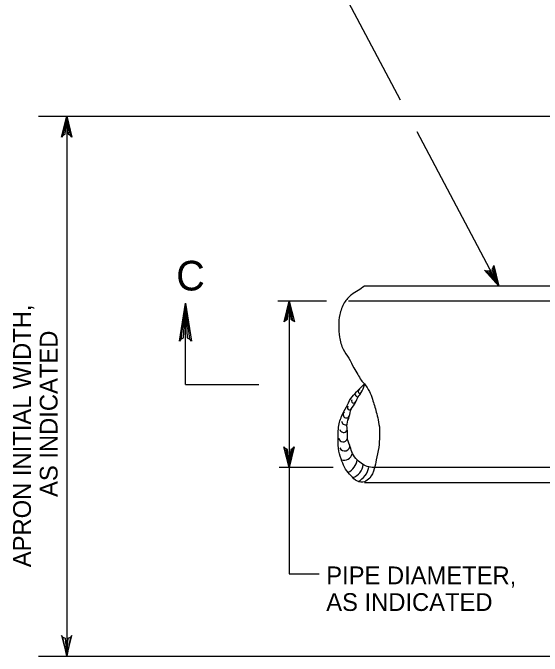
# Model space of a CAD drawing. Extents: x 636183 to 639890, y 299162 to 300538.
# Drawn here: x 638585.2 to 638674.5, y 299719.4 to 299828 of the extents above; entities that cross this region are included whole.
import ezdxf

# ---------------------------------------------------------------- set-up
doc = ezdxf.new("R2010")
doc.units = 0
doc.layers.add('Default', color=7, linetype='Continuous')

msp = doc.modelspace()

# ---------------------------------------------------------------- linework, layer by layer
at = {"layer": 'Default'}
for p, q in [((638589.5, 299810.53), (638710.91, 299810.53)), ((638594.26, 299810.53), (638594.26, 299719.44)), ((638681.48, 299781.87), (638644.52, 299781.87)), ((638638.1, 299779.32), (638629.92, 299779.32)), ((638631.84, 299779.32), (638631.84, 299751.25)), ((638689.13, 299779.32), (638641.84, 299779.32)), ((638614.32, 299765.29), (638614.32, 299779.02)), ((638614.32, 299765.29), (638626.69, 299765.29)), ((638639.27, 299751.25), (638630.15, 299751.25)), ((638631.84, 299751.25), (638631.84, 299733.34)), ((638689.13, 299751.25), (638646.39, 299751.25)), ((638681.48, 299748.7), (638644.52, 299748.7)), ((638631.84, 299733.34), (638636.89, 299733.34)), ((638589.5, 299719.44), (638710.91, 299719.44))]:
    msp.add_line(p, q, dxfattribs=at)
for points in [[(638650.62, 299813.22), (638638.47, 299836.17)], [(638593.61, 299807.3), (638593.39, 299807.03), (638594.26, 299810.53), (638593.61, 299807.3), (638593.98, 299807.49), (638594.26, 299810.53), (638594.51, 299807.5), (638594.88, 299807.31), (638594.26, 299810.53), (638595.13, 299807.03), (638594.88, 299807.31)], [(638667.21, 299781.87), (638653.43, 299807.9)], [(638666.28, 299785.03), (638666.35, 299785.37), (638667.21, 299781.87), (638666.28, 299785.03), (638666.04, 299784.68), (638667.21, 299781.87), (638665.58, 299784.44), (638665.16, 299784.42), (638667.21, 299781.87), (638664.8, 299784.56), (638665.16, 299784.42)], [(638631.19, 299776.09), (638630.97, 299775.82), (638631.84, 299779.32), (638631.19, 299776.09), (638631.56, 299776.28), (638631.84, 299779.32), (638632.09, 299776.29), (638632.46, 299776.1), (638631.84, 299779.32), (638632.71, 299775.82), (638632.46, 299776.1)], [(638613.55, 299772.92), (638613.99, 299773.15), (638614.32, 299779.02), (638613.55, 299772.92), (638613.28, 299772.61), (638614.32, 299779.02), (638614.61, 299773.15), (638615.04, 299772.94), (638614.32, 299779.02), (638615.33, 299772.61), (638615.04, 299772.94)], [(638632.45, 299754.49), (638632.67, 299754.76), (638631.84, 299751.25), (638632.45, 299754.49), (638632.08, 299754.29), (638631.84, 299751.25), (638631.55, 299754.28), (638631.18, 299754.46), (638631.84, 299751.25), (638630.92, 299754.74), (638631.18, 299754.46)], [(638593.61, 299722.67), (638593.39, 299722.94), (638594.26, 299719.44), (638593.61, 299722.67), (638593.98, 299722.48), (638594.26, 299719.44), (638594.51, 299722.47), (638594.88, 299722.66), (638594.26, 299719.44), (638595.13, 299722.94), (638594.88, 299722.66)]]:
    msp.add_lwpolyline(points, dxfattribs=at)
for centre, radius, start, end in [((638643.74, 299764.09), 0.268, 86.947, 3.053), ((638643.52, 299763.81), 0.631, 190.2091, 254.3926), ((638642.7, 299762.5), 0.365, 146.1449, 344.2438), ((638642.01, 299761.38), 0.369, 136.1947, 336.6659), ((638641.46, 299760.16), 0.535, 127.1633, 351.4543), ((638641.29, 299759.09), 0.616, 177.6701, 298.6596), ((638641.02, 299757.86), 0.666, 193.3175, 327.589), ((638640.92, 299756.35), 0.759, 191.4984, 340.2996), ((638641.18, 299754.95), 0.878, 204.5127, 8.9205), ((638641.09, 299753.91), 1.41, 250.9155, 347.1702), ((638640.78, 299752.77), 2.5, 292.3251, 355.7651), ((638641.83, 299751.97), 2.49, 286.7973, 354.9023), ((638641.81, 299752.02), 3.53, 297.5985, 348.5153)]:
    msp.add_arc(centre, radius, start, end, dxfattribs=at)
for points in [[(638644.52, 299781.87), (638643.45, 299781.14), (638642.35, 299780.43), (638641.13, 299779.07), (638640.37, 299777.06), (638640.33, 299773.28), (638640.93, 299771.21), (638641.89, 299769.7), (638642.75, 299768.09), (638643.4, 299766.98), (638643.96, 299766.02), (638644.52, 299765.37), (638645.36, 299764.11), (638645.87, 299762.8), (638646.53, 299760.63), (638646.83, 299759.32), (638647.08, 299757.76), (638647.08, 299756.6), (638646.93, 299754.64), (638646.53, 299752.57), (638646.18, 299751.05), (638645.42, 299749.49), (638644.52, 299748.87), (638643.35, 299748.94), (638642.24, 299749.9), (638641.33, 299751.01), (638640.73, 299752.32), (638640.23, 299754.03), (638640.07, 299756.09), (638640.13, 299757.81), (638640.68, 299759.93), (638641.49, 299761.49), (638642.24, 299762.9), (638643.2, 299764.01), (638644.52, 299765.37)], [(638646.39, 299751.25), (638645.28, 299751.37), (638644.22, 299751.81), (638643.32, 299752.57), (638642.49, 299753.62), (638642.12, 299754.76), (638641.69, 299756), (638641.65, 299757.43), (638641.59, 299758.59), (638641.97, 299759.87), (638642.31, 299761.12), (638643.02, 299762.25), (638643.46, 299763.18), (638643.99, 299763.9), (638644.52, 299765.22)]]:
    msp.add_spline(points, degree=3, dxfattribs=at)

# ---------------------------------------------------------------- texts
for s, height, p in [('C', 5, (638612.75, 299781.14)), ('PIPE DIAMETER,', 2.998, (638638.08, 299731.57)), ('AS INDICATED', 2.998, (638638.08, 299727.07))]:
    msp.add_text(s, height=height, dxfattribs=at).set_placement(p)
for s, p in [('APRON INITIAL WIDTH,', (638588.22, 299734.45)), ('AS INDICATED', (638592.72, 299746.3))]:
    msp.add_text(s, height=2.998, rotation=90, dxfattribs=at).set_placement(p)

doc.saveas('drawing.dxf')
